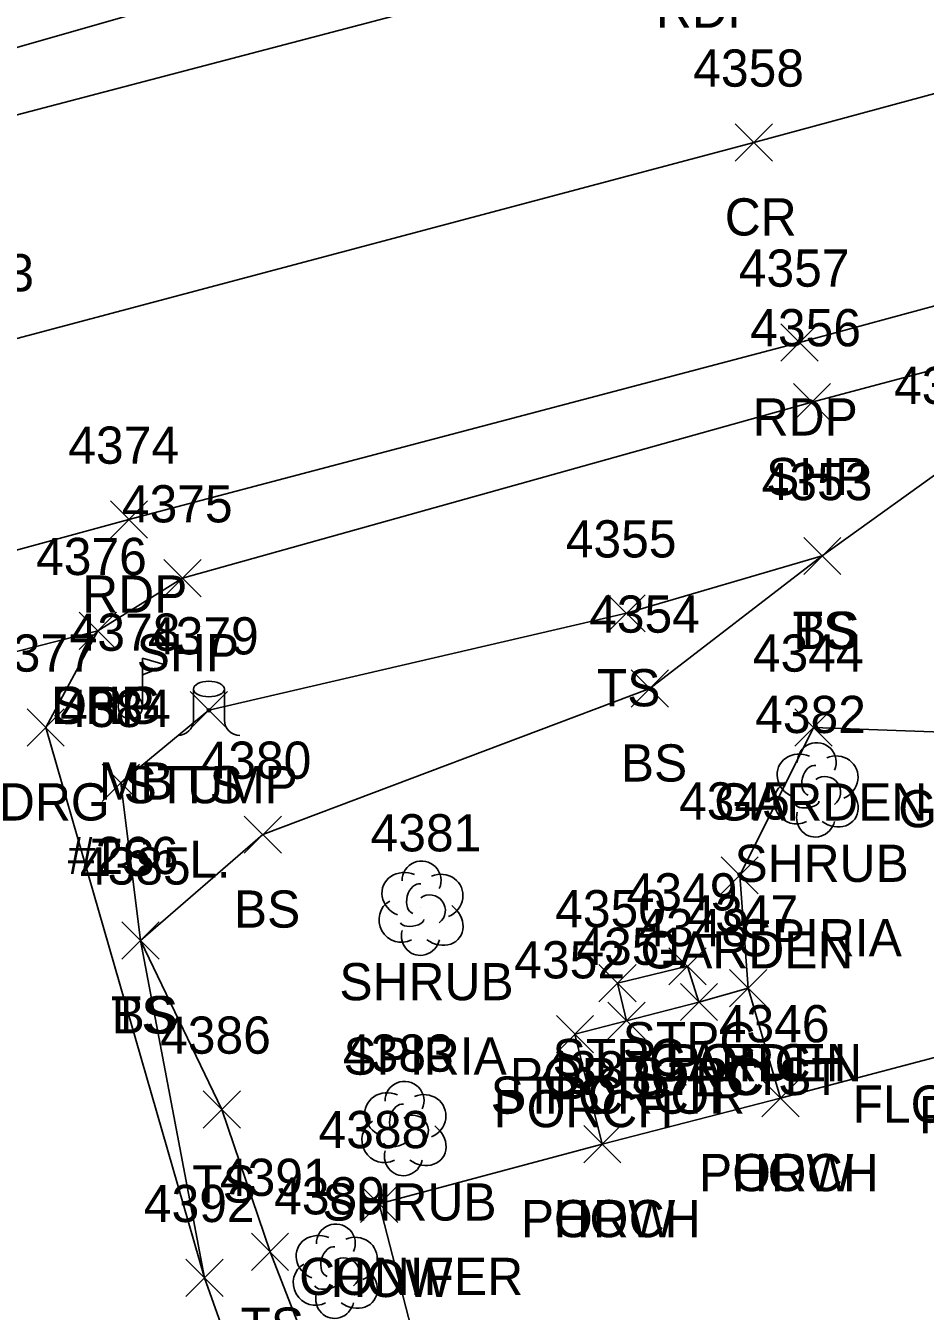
# Model space of a CAD drawing. Extents: x 1520648 to 1523413, y 732854 to 735518.
# Drawn here: x 1520739.3 to 1520787.6, y 733358.5 to 733427.6 of the extents above; entities that cross this region are included whole.
import ezdxf

# ---------------------------------------------------------------- set-up
doc = ezdxf.new("R2010")
doc.units = 0
for name, color, linetype in [('L_A', 7, 'Continuous'), ('L_C', 7, 'Continuous'), ('L_I', 7, 'Continuous'), ('L_TIC', 7, 'Continuous'), ('LAPB', 7, 'Continuous'), ('LBC', 7, 'Continuous'), ('LBF', 7, 'Continuous'), ('LELB', 7, 'Continuous'), ('LMB', 7, 'Continuous'), ('LSH', 7, 'Continuous'), ('LTS', 7, 'Continuous'), ('P_A', 7, 'Continuous'), ('P_I', 7, 'Continuous'), ('P_TIC', 7, 'Continuous'), ('PET', 7, 'Continuous'), ('PRC', 7, 'Continuous'), ('PSP', 7, 'Continuous'), ('R_A', 7, 'Continuous'), ('R_I', 7, 'Continuous'), ('R_TIC', 7, 'Continuous'), ('RDG', 7, 'Continuous')]:
    doc.layers.add(name, color=color, linetype=linetype)

msp = doc.modelspace()

# ---------------------------------------------------------------- linework, layer by layer
at = {"layer": 'L_TIC'}
for points in [[(1520781.06, 733398.137), (1520783.06, 733400.137)], [(1520783.06, 733398.137), (1520781.06, 733400.137)], [(1520781.06, 733398.137), (1520783.06, 733400.137)], [(1520783.06, 733398.137), (1520781.06, 733400.137)], [(1520770.536, 733395.057), (1520772.536, 733397.057)], [(1520772.536, 733395.057), (1520770.536, 733397.057)], [(1520771.792, 733391.015), (1520773.792, 733393.015)], [(1520773.792, 733391.015), (1520771.792, 733393.015)], [(1520748.1, 733389.847), (1520750.1, 733391.847)], [(1520750.1, 733389.847), (1520748.1, 733391.847)], [(1520780.59, 733388.92), (1520782.59, 733390.92)], [(1520782.59, 733388.92), (1520780.59, 733390.92)], [(1520743.373, 733385.945), (1520745.373, 733387.945)], [(1520745.373, 733385.945), (1520743.373, 733387.945)], [(1520751.005, 733383.164), (1520753.005, 733385.164)], [(1520753.005, 733383.164), (1520751.005, 733385.164)], [(1520776.622, 733380.974), (1520778.622, 733382.974)], [(1520778.622, 733380.974), (1520776.622, 733382.974)], [(1520744.437, 733377.479), (1520746.437, 733379.479)], [(1520746.437, 733377.479), (1520744.437, 733379.479)], [(1520744.437, 733377.479), (1520746.437, 733379.479)], [(1520746.437, 733377.479), (1520744.437, 733379.479)], [(1520773.818, 733376.088), (1520775.818, 733378.088)], [(1520775.818, 733376.088), (1520773.818, 733378.088)], [(1520770.055, 733375.183), (1520772.055, 733377.183)], [(1520772.055, 733375.183), (1520770.055, 733377.183)], [(1520777.077, 733374.907), (1520779.077, 733376.907)], [(1520779.077, 733374.907), (1520777.077, 733376.907)], [(1520777.077, 733374.907), (1520779.077, 733376.907)], [(1520779.077, 733374.907), (1520777.077, 733376.907)], [(1520774.434, 733374.168), (1520776.434, 733376.168)], [(1520776.434, 733374.168), (1520774.434, 733376.168)], [(1520774.434, 733374.168), (1520776.434, 733376.168)], [(1520776.434, 733374.168), (1520774.434, 733376.168)], [(1520770.542, 733373.164), (1520772.542, 733375.164)], [(1520772.542, 733373.164), (1520770.542, 733375.164)], [(1520770.542, 733373.164), (1520772.542, 733375.164)], [(1520772.542, 733373.164), (1520770.542, 733375.164)], [(1520767.771, 733372.437), (1520769.771, 733374.437)], [(1520769.771, 733372.437), (1520767.771, 733374.437)], [(1520778.812, 733369.002), (1520780.812, 733371.002)], [(1520780.812, 733369.002), (1520778.812, 733371.002)], [(1520778.812, 733369.002), (1520780.812, 733371.002)], [(1520780.812, 733369.002), (1520778.812, 733371.002)], [(1520748.8, 733368.389), (1520750.8, 733370.389)], [(1520750.8, 733368.389), (1520748.8, 733370.389)], [(1520769.241, 733366.528), (1520771.241, 733368.528)], [(1520771.241, 733366.528), (1520769.241, 733368.528)], [(1520769.241, 733366.528), (1520771.241, 733368.528)], [(1520771.241, 733366.528), (1520769.241, 733368.528)], [(1520757.256, 733363.314), (1520759.256, 733365.314)], [(1520759.256, 733363.314), (1520757.256, 733365.314)], [(1520751.39, 733360.748), (1520753.39, 733362.748)], [(1520753.39, 733360.748), (1520751.39, 733362.748)], [(1520747.873, 733359.343), (1520749.873, 733361.343)], [(1520749.873, 733359.343), (1520747.873, 733361.343)]]:
    msp.add_lwpolyline(points, dxfattribs=at)
at = {"layer": 'LAPB'}
msp.add_lwpolyline([(1520798.745, 733377.684), (1520796.334, 733381.122), (1520791.47, 733389.556), (1520781.59, 733389.92), (1520777.622, 733381.974), (1520778.077, 733375.907)], dxfattribs=at)
at = {"layer": 'LBC'}
msp.add_lwpolyline([(1520791.62, 733373.111), (1520779.812, 733370.002), (1520770.241, 733367.528), (1520758.256, 733364.314), (1520765.301, 733336.977)], dxfattribs=at)
at = {"layer": 'LBF'}
for points in [[(1520775.434, 733375.168), (1520774.818, 733377.088), (1520771.055, 733376.183), (1520771.542, 733374.164)], [(1520779.812, 733370.002), (1520778.077, 733375.907), (1520775.434, 733375.168), (1520771.542, 733374.164), (1520768.771, 733373.437), (1520770.241, 733367.528)]]:
    msp.add_lwpolyline(points, dxfattribs=at)
at = {"layer": 'LELB'}
for points in [[(1521084, 733484.537), (1521067.58, 733479.065), (1521049.774, 733473.833), (1520986.71, 733459.796), (1520946.372, 733448.196), (1520906.56, 733437.714), (1520887.624, 733432.819), (1520874.82, 733426.588), (1520851.234, 733419.597), (1520833.587, 733418.056), (1520824.1, 733415.795), (1520817.472, 733414.546), (1520789.229, 733404.303), (1520782.06, 733399.137), (1520771.536, 733396.057), (1520749.1, 733390.847), (1520744.373, 733386.945), (1520745.437, 733378.479), (1520749.8, 733369.389), (1520752.39, 733361.748), (1520762.081, 733336.807), (1520765.301, 733336.977)], [(1520782.06, 733399.137), (1520772.792, 733392.015), (1520752.005, 733384.164), (1520745.437, 733378.479), (1520748.873, 733360.343)]]:
    msp.add_lwpolyline(points, dxfattribs=at)
at = {"layer": 'LMB'}
for p, q in [((1520745.536, 733393.643), (1520746.83, 733393.261)), ((1520745.542, 733391.051), (1520745.541, 733393.646)), ((1520745.541, 733392.744), (1520746.824, 733393.252)), ((1520744.886, 733391.043), (1520744.886, 733391.043))]:
    msp.add_line(p, q, dxfattribs=at)
msp.add_circle((1520744.886, 733391.043), 0.656, dxfattribs=at)
at = {"layer": 'LSH'}
for p, q in [((1520781.712, 733386.622), (1520781.712, 733386.622)), ((1520781.712, 733386.622), (1520781.712, 733386.622)), ((1520760.485, 733380.262), (1520760.485, 733380.262)), ((1520760.485, 733380.262), (1520760.485, 733380.262)), ((1520759.57, 733368.423), (1520759.57, 733368.423)), ((1520759.57, 733368.423), (1520759.57, 733368.423)), ((1520755.879, 733360.755), (1520755.879, 733360.755)), ((1520755.879, 733360.755), (1520755.879, 733360.755))]:
    msp.add_line(p, q, dxfattribs=at)
for centre in [(1520781.759, 733388.056), (1520760.532, 733381.696), (1520759.616, 733369.857), (1520755.925, 733362.189)]:
    msp.add_arc(centre, 1.047, 335.52715, 180.95627, dxfattribs=at)
for centre, major_axis, ratio, start_param, end_param in [((1520780.921, 733387.289), (1.21, -0.512), 0.895232, 1.570796, 4.712389), ((1520782.754, 733387.206), (-1.141, -0.483), 0.949671, 1.570796, 4.712389), ((1520781.504, 733387.081), (-0.208, -0.792), 0.645439, 3.141593, 6.283185), ((1520782.213, 733386.456), (-0.5, 0.667), 0.989748, 3.141593, 6.283185), ((1520780.629, 733385.914), (0.584, -1.042), 0.959034, 3.141593, 6.283185), ((1520782.713, 733385.789), (-1.09, 0.792), 0.841452, 1.570796, 4.712389), ((1520781.254, 733385.872), (-0.625, -0.083), 0.423636, 0, 3.141593), ((1520781.713, 733385.122), (0.265, 1.061), 0.942809, 1.570796, 4.712389), ((1520759.694, 733380.929), (1.21, -0.512), 0.895232, 1.570796, 4.712389), ((1520760.277, 733380.72), (-0.208, -0.792), 0.645439, 3.141593, 6.283185), ((1520761.527, 733380.846), (-1.141, -0.483), 0.949671, 1.570796, 4.712389), ((1520760.985, 733380.095), (-0.5, 0.667), 0.989748, 3.141593, 6.283185), ((1520759.402, 733379.554), (0.584, -1.042), 0.959034, 3.141593, 6.283185), ((1520761.485, 733379.429), (-1.09, 0.792), 0.841452, 1.570796, 4.712389), ((1520760.027, 733379.512), (-0.625, -0.083), 0.423636, 0, 3.141593), ((1520760.486, 733378.762), (0.265, 1.061), 0.942809, 1.570796, 4.712389), ((1520758.778, 733369.09), (1.21, -0.512), 0.895232, 1.570796, 4.712389), ((1520760.611, 733369.007), (-1.141, -0.483), 0.949671, 1.570796, 4.712389), ((1520759.361, 733368.881), (-0.208, -0.792), 0.645439, 3.141593, 6.283185), ((1520760.07, 733368.256), (-0.5, 0.667), 0.989748, 3.141593, 6.283185), ((1520758.486, 733367.715), (0.584, -1.042), 0.959034, 3.141593, 6.283185), ((1520760.57, 733367.59), (-1.09, 0.792), 0.841452, 1.570796, 4.712389), ((1520759.57, 733366.923), (0.265, 1.061), 0.942809, 1.570796, 4.712389), ((1520759.111, 733367.673), (-0.625, -0.083), 0.423636, 0, 3.141593), ((1520755.087, 733361.421), (1.21, -0.512), 0.895232, 1.570796, 4.712389), ((1520756.92, 733361.338), (-1.141, -0.483), 0.949671, 1.570796, 4.712389), ((1520755.67, 733361.213), (-0.208, -0.792), 0.645439, 3.141593, 6.283185), ((1520754.795, 733360.046), (0.584, -1.042), 0.959034, 3.141593, 6.283185), ((1520756.379, 733360.588), (-0.5, 0.667), 0.989748, 3.141593, 6.283185), ((1520756.879, 733359.922), (-1.09, 0.792), 0.841452, 1.570796, 4.712389), ((1520755.879, 733359.255), (0.265, 1.061), 0.942809, 1.570796, 4.712389), ((1520755.42, 733360.005), (-0.625, -0.083), 0.423636, 0, 3.141593)]:
    msp.add_ellipse(centre, major_axis=major_axis, ratio=ratio, start_param=start_param, end_param=end_param, dxfattribs=at)
at = {"layer": 'LTS'}
for p, q in [((1520748.271, 733391.987), (1520748.271, 733390.321)), ((1520749.938, 733391.821), (1520749.938, 733391.987)), ((1520749.938, 733391.987), (1520749.938, 733390.321)), ((1520749.105, 733390.845), (1520749.105, 733390.845)), ((1520749.105, 733390.845), (1520749.105, 733390.845)), ((1520749.105, 733390.821), (1520749.105, 733390.821))]:
    msp.add_line(p, q, dxfattribs=at)
msp.add_circle((1520749.105, 733390.845), 0.0833, dxfattribs=at)
for centre, start, end in [((1520747.438, 733390.321), 270, 360), ((1520750.771, 733390.321), 180, 270)]:
    msp.add_arc(centre, 0.833, start, end, dxfattribs=at)
msp.add_ellipse((1520749.105, 733391.987), major_axis=(-0.833, 0), ratio=0.5, dxfattribs=at)
at = {"layer": 'P_TIC'}
for points in [[(1520777.386, 733420.358), (1520779.386, 733422.358)], [(1520779.386, 733420.358), (1520777.386, 733422.358)], [(1520779.832, 733409.608), (1520781.832, 733411.608)], [(1520781.832, 733409.608), (1520779.832, 733411.608)], [(1520780.504, 733406.406), (1520782.504, 733408.406)], [(1520782.504, 733406.406), (1520780.504, 733408.406)], [(1520743.813, 733400.093), (1520745.813, 733402.093)], [(1520745.813, 733400.093), (1520743.813, 733402.093)], [(1520746.692, 733396.942), (1520748.692, 733398.942)], [(1520748.692, 733396.942), (1520746.692, 733398.942)], [(1520742.137, 733394.112), (1520744.137, 733396.112)], [(1520744.137, 733394.112), (1520742.137, 733396.112)]]:
    msp.add_lwpolyline(points, dxfattribs=at)
at = {"layer": 'PET'}
for points in [[(1521359.507, 733585.386), (1521298.076, 733569.342), (1521228.856, 733551.452), (1521196.203, 733542.53), (1521147.388, 733530.284), (1521096.514, 733517.173), (1521058.609, 733507.665), (1520970.897, 733484.807), (1520924.793, 733472.702), (1520867.065, 733456.979), (1520832.23, 733448.089), (1520775.628, 733432.525), (1520733.449, 733421.439), (1520673.238, 733405.464)], [(1521365.825, 733563.187), (1521305.637, 733547.237), (1521243.505, 733531.591), (1521203.562, 733520.883), (1521152.141, 733507.848), (1521105.312, 733495.847), (1521097.859, 733494.193), (1521063.425, 733485.34), (1521018.353, 733473.433), (1520975.952, 733462.3), (1520931.611, 733450.37), (1520885.355, 733438.143), (1520856.885, 733430.557), (1520818.386, 733420.773), (1520780.832, 733410.608), (1520744.813, 733401.093), (1520678.564, 733383.164)]]:
    msp.add_lwpolyline(points, dxfattribs=at)
at = {"layer": 'PRC'}
msp.add_lwpolyline([(1521363.298, 733574.525), (1521301.524, 733558.526), (1521239.795, 733542.163), (1521200.1, 733531.631), (1521149.342, 733518.971), (1521098.129, 733505.5), (1521061.279, 733496.802), (1521014.813, 733484.066), (1520973.923, 733473.608), (1520928.895, 733461.352), (1520870.337, 733445.924), (1520824.035, 733433.717), (1520778.386, 733421.358), (1520737.021, 733410.36), (1520676.97, 733394.514)], dxfattribs=at)
at = {"layer": 'PSP'}
for points in [[(1521358.342, 733588.531), (1521296.504, 733572.118), (1521227.742, 733554.366), (1521195.211, 733545.637), (1521147.505, 733533.729), (1521095.858, 733520.247), (1521076.006, 733514.965), (1521056.927, 733511.875), (1521033.507, 733506.4), (1520966.208, 733488.199), (1520925.688, 733476.272), (1520866.079, 733460.017), (1520832.198, 733451.327), (1520773.749, 733436.485), (1520732.759, 733424.738), (1520671.955, 733408.825)], [(1521366.854, 733559.74), (1521307.162, 733544.247), (1521244.305, 733528.244), (1521204.944, 733517.791), (1521152.818, 733504.366), (1521106.573, 733492.891), (1521080.1, 733485.883), (1521063.464, 733481.981), (1521018.865, 733470.553), (1520976.521, 733459.1), (1520931.664, 733447.126), (1520886.569, 733435.142), (1520877.932, 733432.708), (1520850.753, 733426.015), (1520817.824, 733417.126), (1520781.504, 733407.406), (1520747.692, 733397.942), (1520743.137, 733395.112), (1520720.817, 733389.467), (1520716.87, 733390.018), (1520705.401, 733386.95), (1520679.313, 733380.336)]]:
    msp.add_lwpolyline(points, dxfattribs=at)
at = {"layer": 'R_TIC'}
for points in [[(1520742.137, 733394.112), (1520744.137, 733396.112)], [(1520744.137, 733394.112), (1520742.137, 733396.112)], [(1520739.339, 733388.921), (1520741.339, 733390.921)], [(1520741.339, 733388.921), (1520739.339, 733390.921)], [(1520747.873, 733359.343), (1520749.873, 733361.343)], [(1520749.873, 733359.343), (1520747.873, 733361.343)]]:
    msp.add_lwpolyline(points, dxfattribs=at)
at = {"layer": 'RDG'}
msp.add_lwpolyline([(1520743.137, 733395.112), (1520740.339, 733389.921), (1520748.873, 733360.343), (1520758.012, 733334.58)], dxfattribs=at)

# ---------------------------------------------------------------- texts
at = {"layer": 'L_A'}
for s, p in [('TS', (1520780.469, 733394.137)), ('BS', (1520780.501, 733394.137)), ('TS', (1520769.945, 733391.057)), ('BS', (1520771.233, 733387.015)), ('MB', (1520743.193, 733386.042)), ('STUMP', (1520744.525, 733385.847)), ('TS', (1520747.51, 733385.847)), ('GARDEN', (1520776.259, 733384.92)), ('GARDEN', (1520786.139, 733384.556)), ('TS', (1520742.783, 733381.945)), ('SHRUB', (1520777.342, 733381.622)), ('BS', (1520750.446, 733379.164)), ('GARDEN', (1520772.291, 733376.974)), ('SHRUB', (1520756.115, 733375.262)), ('TS', (1520743.846, 733373.479)), ('BS', (1520743.878, 733373.479)), ('STPC', (1520771.33, 733372.088)), ('STPC', (1520767.567, 733371.183)), ('GARDEN', (1520772.747, 733370.907)), ('PORCH', (1520773.699, 733370.907)), ('POR STPC ST', (1520765.269, 733370.168)), ('PORCH', (1520771.056, 733370.168)), ('STPC POR', (1520764.243, 733369.164)), ('PORCH', (1520767.164, 733369.164)), ('PORCH', (1520764.393, 733368.437)), ('PORCH', (1520787.242, 733368.111)), ('TS', (1520748.21, 733364.389)), ('PORCH', (1520775.434, 733365.002)), ('HOW', (1520777.198, 733365.002)), ('SHRUB', (1520755.199, 733363.423)), ('PORCH', (1520765.863, 733362.528)), ('HOW', (1520767.627, 733362.528)), ('HOW', (1520755.641, 733359.314)), ('TS', (1520750.8, 733356.748))]:
    msp.add_text(s, height=2, dxfattribs=at).set_placement(p)
at = {"layer": 'L_C'}
for s, p in [('#266', (1520741.524, 733382.042)), ('L.', (1520748.045, 733381.847)), ('SPIRIA', (1520777.563, 733377.622)), ('SPIRIA', (1520756.336, 733371.262)), ('FLOWERS & SHRUBS', (1520783.69, 733368.684)), ('CONIFER', (1520753.955, 733359.423))]:
    msp.add_text(s, height=2, dxfattribs=at).set_placement(p)
at = {"layer": 'L_I'}
for s, p in [('4336', (1520785.914, 733407.303)), ('4353', (1520778.8, 733402.137)), ('4353', (1520778.8, 733402.137)), ('4355', (1520768.276, 733399.057)), ('4354', (1520769.532, 733395.015)), ('4378', (1520741.626, 733394.042)), ('4379', (1520745.833, 733393.847)), ('4379', (1520745.833, 733393.847)), ('4344', (1520778.33, 733392.92)), ('4384', (1520741.113, 733389.945)), ('4382', (1520778.453, 733389.622)), ('4380', (1520748.659, 733387.164)), ('4345', (1520774.362, 733384.974)), ('4381', (1520757.792, 733383.262)), ('4385', (1520742.177, 733381.479)), ('4385', (1520742.177, 733381.479)), ('4349', (1520771.55, 733380.088)), ('4350', (1520767.709, 733379.183)), ('4347', (1520774.817, 733378.907)), ('4347', (1520774.817, 733378.907)), ('4348', (1520772.175, 733378.168)), ('4348', (1520772.175, 733378.168)), ('4351', (1520768.849, 733377.164)), ('4351', (1520768.849, 733377.164)), ('4352', (1520765.511, 733376.437)), ('4346', (1520776.497, 733373.002)), ('4346', (1520776.497, 733373.002)), ('4386', (1520746.485, 733372.389)), ('4383', (1520756.31, 733371.423)), ('4387', (1520766.981, 733370.528)), ('4387', (1520766.981, 733370.528)), ('4388', (1520754.996, 733367.314)), ('4391', (1520749.697, 733364.748)), ('4389', (1520752.611, 733363.755)), ('4392', (1520745.613, 733363.343))]:
    msp.add_text(s, height=2, dxfattribs=at).set_placement(p)
at = {"layer": 'P_A'}
for s, p in [('RDP', (1520773.116, 733427.525)), ('CR', (1520776.819, 733416.358)), ('RDP', (1520778.32, 733405.608)), ('SHP', (1520779.039, 733402.406)), ('RDP', (1520742.301, 733396.093)), ('SHP', (1520745.227, 733392.942)), ('SHP', (1520740.672, 733390.112))]:
    msp.add_text(s, height=2, dxfattribs=at).set_placement(p)
at = {"layer": 'P_I'}
for s, p in [('4358', (1520775.126, 733424.358)), ('4357', (1520777.572, 733413.608)), ('4373', (1520733.761, 733413.36)), ('4356', (1520778.189, 733410.406)), ('4374', (1520741.553, 733404.093)), ('4375', (1520744.432, 733400.942)), ('4376', (1520739.822, 733398.112))]:
    msp.add_text(s, height=2, dxfattribs=at).set_placement(p)
at = {"layer": 'R_A'}
for p in [(1520740.625, 733390.112), (1520737.827, 733384.921)]:
    msp.add_text('DRG', height=2, dxfattribs=at).set_placement(p)
at = {"layer": 'R_I'}
for s, p in [('4376', (1520739.822, 733398.112)), ('4377', (1520737.079, 733392.921)), ('4392', (1520745.613, 733363.343))]:
    msp.add_text(s, height=2, dxfattribs=at).set_placement(p)

doc.saveas('drawing.dxf')
